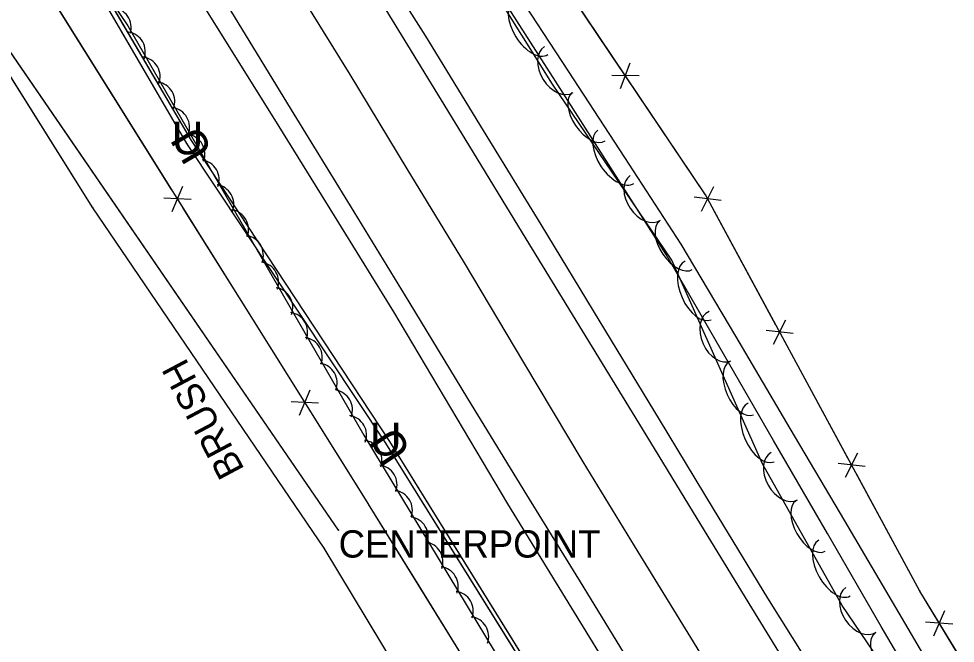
# Model space of a CAD drawing. Extents: x 954793 to 988390, y 1867850 to 1924428.
# Drawn here: x 956907.9 to 957079.3, y 1921071.1 to 1921185.4 of the extents above; entities that cross this region are included whole.
import ezdxf

# ---------------------------------------------------------------- set-up
doc = ezdxf.new("R2010")
doc.units = 0
for name, color, linetype in [('Default', 7, 'Continuous'), ('S_DITCHLINE', 7, 'Continuous'), ('S_EDGE_PAVEMENT', 7, 'Continuous'), ('S_FENCE', 7, 'Continuous'), ('S_FIBER_OPTIC_CABLE', 7, 'Continuous'), ('S_GAS_UTILITIES', 7, 'Continuous'), ('S_GAS_UTILITIES_ANNOT', 7, 'Continuous'), ('S_MSC_PT_SYM', 7, 'Continuous'), ('S_PAVEMENT_CROWN', 7, 'Continuous'), ('S_SHOULDER', 7, 'Continuous'), ('S_TREE', 7, 'Continuous'), ('S_TREE_ANNOT', 7, 'Continuous'), ('S_UNDERGROUND_CABLE', 7, 'Continuous'), ('S_UTL_PT_SYM', 7, 'Continuous'), ('S_WATER_UTILITIES', 7, 'Continuous')]:
    doc.layers.add(name, color=color, linetype=linetype)

msp = doc.modelspace()

# ---------------------------------------------------------------- linework, layer by layer
at = {"layer": 'S_DITCHLINE'}
for points in [[(957078.93, 1921059.72), (957069.06, 1921076.59), (957059.09, 1921093.48), (957049.12, 1921110.36), (957039.15, 1921127.25), (957029.19, 1921144.14), (957018.87, 1921159.96), (957008.55, 1921175.79), (956998.24, 1921191.61), (956987.92, 1921207.43), (956974.28, 1921224.04), (956960.65, 1921240.64), (956955.85, 1921255.45), (956951.05, 1921270.27), (956956.27, 1921284.21), (956963.17, 1921298.34), (956970.07, 1921312.46), (956976.97, 1921326.59), (956983.87, 1921340.72), (956995.61, 1921358.02), (957007.36, 1921375.33), (957019.1, 1921392.64), (957030.85, 1921409.94)], [(957075.55, 1921057.57), (957065.76, 1921074.11), (957055.92, 1921091.13), (957046.08, 1921108.16), (957036.24, 1921125.18), (957026.4, 1921142.21), (957016.28, 1921158.07), (957006.16, 1921173.94), (956996.04, 1921189.8), (956985.92, 1921205.66), (956973.82, 1921219.4), (956961.73, 1921233.13), (956952.91, 1921233.61)]]:
    msp.add_lwpolyline(points, dxfattribs=at)
at = {"layer": 'S_EDGE_PAVEMENT'}
for points in [[(957053.14, 1921059.58), (957042.11, 1921077.56), (957032.11, 1921093.93), (957022.11, 1921110.29), (957011.13, 1921128.23), (957000.15, 1921146.17), (956989.63, 1921163.37), (956979.12, 1921180.56), (956968.37, 1921198.1), (956957.62, 1921215.64), (956947.03, 1921233.03), (956936.44, 1921250.41), (956925.15, 1921268.97), (956913.86, 1921287.53), (956903.68, 1921304.18), (956893.49, 1921320.83), (956882.74, 1921338.31), (956872, 1921355.78), (956861.5, 1921372.95), (956851, 1921390.12), (956840.12, 1921407.8), (956829.24, 1921425.48), (956818.08, 1921443.72), (956806.92, 1921461.97)], [(957021.5, 1921064.73), (957011.2, 1921081.49), (957000.89, 1921098.25), (956990.13, 1921115.89), (956979.37, 1921133.53), (956968.62, 1921151.12), (956957.87, 1921168.71), (956947.42, 1921185.8), (956936.97, 1921202.89), (956926.22, 1921220.55), (956915.46, 1921238.21), (956904.21, 1921256.56), (956892.96, 1921274.9), (956882.58, 1921291.86), (956872.2, 1921308.82), (956861.74, 1921325.87), (956851.27, 1921342.93), (956840.56, 1921360.4), (956829.84, 1921377.88), (956819.21, 1921395.37), (956813.81, 1921404.25)]]:
    msp.add_lwpolyline(points, dxfattribs=at)
at = {"layer": 'S_FENCE'}
for p, q in [((957033.6, 1921153.16), (956994.05, 1921212.01)), ((957018.05, 1921172.62), (957019.85, 1921177.29)), ((957021.45, 1921174.91), (957016.46, 1921175)), ((956935.98, 1921150.12), (956937.93, 1921154.73)), ((957032.89, 1921150.17), (957035.13, 1921154.64)), ((956939.45, 1921152.3), (956934.46, 1921152.55)), ((957036.49, 1921152.12), (957031.53, 1921152.69)), ((957072.84, 1921080.59), (957033.6, 1921153.16)), ((957046.06, 1921125.81), (957048.3, 1921130.28)), ((957049.67, 1921127.76), (957044.7, 1921128.33)), ((956959.32, 1921112.82), (956961.27, 1921117.43)), ((956962.79, 1921115), (956957.8, 1921115.25)), ((957059.23, 1921101.45), (957061.47, 1921105.92)), ((957062.84, 1921103.4), (957057.87, 1921103.97)), ((957118.94, 1921005.05), (957072.84, 1921080.59)), ((957075.41, 1921072.45), (957077.41, 1921077.04)), ((957078.9, 1921074.59), (957073.91, 1921074.9))]:
    msp.add_line(p, q, dxfattribs=at)
for points in [[(957238.04, 1920863.28), (957189.88, 1920914.46), (957161.09, 1920946.91), (957118.94, 1921005.05), (957072.84, 1921080.59), (957033.6, 1921153.16), (956994.05, 1921212.01), (956989.59, 1921220.65)], [(957238.04, 1920863.28), (957189.88, 1920914.46), (957161.09, 1920946.91), (957118.94, 1921005.05), (957072.84, 1921080.59), (957033.6, 1921153.16), (956994.05, 1921212.01), (956989.59, 1921220.65)], [(956971.97, 1921096.47), (956900.63, 1921210.47)], [(957018.15, 1921176.15), (957007.1, 1921192.59)], [(956925.28, 1921171.08), (956914.67, 1921188.03)], [(957033.6, 1921153.16), (957020.07, 1921173.3)], [(956935.89, 1921154.12), (956925.28, 1921171.08)], [(956948.63, 1921133.78), (956938.02, 1921150.73)], [(957046.5, 1921129.31), (957034.96, 1921150.65)], [(956959.24, 1921116.82), (956948.63, 1921133.78)], [(957059.67, 1921104.95), (957048.13, 1921126.29)], [(956971.97, 1921096.47), (956961.36, 1921113.43)], [(957072.84, 1921080.59), (957061.31, 1921101.93)], [(956981.19, 1921081.57), (956971.96, 1921096.52)], [(957027.45, 1921006.7), (956971.96, 1921096.52)], [(956991.7, 1921064.55), (956981.19, 1921081.57)], [(957075.66, 1921075.97), (957072.84, 1921080.59)], [(957090.09, 1921052.33), (957077.45, 1921073.04)]]:
    msp.add_lwpolyline(points, dxfattribs=at)
at = {"layer": 'S_FIBER_OPTIC_CABLE'}
for p, q in [((956938.68, 1921162.57), (956917.77, 1921198.53)), ((956975.1, 1921107.7), (956938.68, 1921162.57)), ((957021.49, 1921033.16), (956975.1, 1921107.7))]:
    msp.add_line(p, q, dxfattribs=at)
msp.add_lwpolyline([(957185.42, 1920752.66), (957145.58, 1920817.03), (957095.68, 1920899.54), (957079.44, 1920925.42), (957058.34, 1920960.5), (957021.49, 1921033.16), (956975.1, 1921107.7), (956938.68, 1921162.57), (956917.77, 1921198.53), (956888.1, 1921247.53), (956870.49, 1921265.97), (956835.15, 1921320.82), (956793.21, 1921389.77), (956757.34, 1921449.27), (956720.12, 1921507.94), (956676.45, 1921583.32), (956626.68, 1921661.71), (956602, 1921703.44), (956577.6, 1921744.02), (956565.93, 1921763.91)], dxfattribs=at)
msp.add_lwpolyline([(957185.42, 1920752.66), (957145.58, 1920817.03), (957095.68, 1920899.54), (957079.44, 1920925.42), (957058.34, 1920960.5), (957021.49, 1921033.16), (956975.1, 1921107.7), (956938.68, 1921162.57), (956917.77, 1921198.53), (956888.1, 1921247.53), (956870.49, 1921265.97), (956835.15, 1921320.82), (956793.21, 1921389.77), (956757.34, 1921449.27), (956720.12, 1921507.94), (956676.45, 1921583.32), (956626.68, 1921661.71), (956602, 1921703.44), (956577.6, 1921744.02), (956565.93, 1921763.91)], dxfattribs=at)
at = {"layer": 'S_GAS_UTILITIES'}
msp.add_line((956966.47, 1921091.75), (956902.58, 1921184.83), dxfattribs=at)
msp.add_lwpolyline([(956966.47, 1921091.75), (956902.58, 1921184.83), (956887.93, 1921214.84), (956856.91, 1921259.83)], dxfattribs=at)
msp.add_lwpolyline([(956966.47, 1921091.75), (956902.58, 1921184.83), (956887.93, 1921214.84), (956856.91, 1921259.83)], dxfattribs=at)
at = {"layer": 'S_MSC_PT_SYM'}
for points in [[(957033.6, 1921153.16), (957033.6, 1921153.21), (957033.6, 1921153.16), (957033.55, 1921153.16), (957033.6, 1921153.16), (957033.6, 1921153.11), (957033.6, 1921153.16), (957033.65, 1921153.16)], [(957072.84, 1921080.59), (957072.84, 1921080.64), (957072.84, 1921080.59), (957072.79, 1921080.59), (957072.84, 1921080.59), (957072.84, 1921080.54), (957072.84, 1921080.59), (957072.89, 1921080.59)]]:
    msp.add_lwpolyline(points, dxfattribs=at)
for points in [[(957033.6, 1921153.16), (957033.56, 1921153.13), (957033.6, 1921153.16), (957033.63, 1921153.12), (957033.6, 1921153.16), (957033.64, 1921153.19), (957033.6, 1921153.16), (957033.57, 1921153.2)], [(957033.6, 1921153.16), (957033.56, 1921153.13), (957033.6, 1921153.16), (957033.63, 1921153.12), (957033.6, 1921153.16), (957033.64, 1921153.19), (957033.6, 1921153.16), (957033.57, 1921153.2)], [(957072.84, 1921080.59), (957072.8, 1921080.56), (957072.84, 1921080.59), (957072.87, 1921080.54), (957072.84, 1921080.59), (957072.89, 1921080.61), (957072.84, 1921080.59), (957072.82, 1921080.63)], [(957072.84, 1921080.59), (957072.8, 1921080.56), (957072.84, 1921080.59), (957072.87, 1921080.54), (957072.84, 1921080.59), (957072.89, 1921080.61), (957072.84, 1921080.59), (957072.82, 1921080.63)]]:
    msp.add_lwpolyline(points, close=True, dxfattribs=at)
at = {"layer": 'S_PAVEMENT_CROWN'}
msp.add_lwpolyline([(957042.27, 1921053.54), (957031.39, 1921071.35), (957021.3, 1921087.8), (957011.2, 1921104.25), (957000.35, 1921122.48), (956989.5, 1921140.7), (956979.03, 1921157.93), (956968.55, 1921175.17), (956958.04, 1921192.26), (956947.52, 1921209.36), (956936.66, 1921227.06), (956925.79, 1921244.77), (956914.77, 1921263.15), (956903.74, 1921281.53), (956893.37, 1921298.36), (956882.99, 1921315.19), (956872.31, 1921332.57), (956861.63, 1921349.95), (956851.13, 1921366.92), (956840.63, 1921383.89), (956829.81, 1921401.81), (956818.99, 1921419.73), (956807.73, 1921438.04)], dxfattribs=at)
at = {"layer": 'S_SHOULDER'}
for points in [[(957018.56, 1921062.2), (957007.99, 1921079.4), (956997.43, 1921096.59), (956987.01, 1921114.14), (956976.59, 1921131.7), (956965.69, 1921149.32), (956954.79, 1921166.95), (956944.31, 1921183.71), (956933.84, 1921200.47), (956922.95, 1921218.48), (956912.07, 1921236.49), (956901.11, 1921254.38), (956890.15, 1921272.27), (956879.39, 1921289.62), (956868.62, 1921306.96), (956858.2, 1921323.9), (956847.78, 1921340.84), (956837.2, 1921358.39), (956826.63, 1921375.94), (956815.99, 1921393.48), (956810.17, 1921403.08)], [(957056.32, 1921061.33), (957045.03, 1921079.32), (957035.1, 1921095.68), (957025.17, 1921112.04), (957014.35, 1921129.87), (957003.53, 1921147.69), (956992.97, 1921164.93), (956982.41, 1921182.17), (956971.35, 1921199.7), (956960.29, 1921217.24), (956951.89, 1921230.65), (956947.61, 1921237.73), (956939.24, 1921251.9), (956928.03, 1921270.57), (956922.42, 1921279.91)]]:
    msp.add_lwpolyline(points, dxfattribs=at)
at = {"layer": 'S_TREE'}
for points in [[(956751.29, 1921460.9), (956888.07, 1921242.94), (956927.89, 1921184.05), (956971.11, 1921109.16), (957015.63, 1921035.43)], [(957136.47, 1921025.47), (957130.96, 1921018.45), (957121.48, 1921009.57), (957109.38, 1921007.56), (957102.33, 1921013.59), (957058.64, 1921077.98), (957044.07, 1921103.89), (957027.47, 1921141.21), (957005.62, 1921173.41), (956989.08, 1921199.88), (956972.67, 1921228.11), (956958.71, 1921246.18), (956950.07, 1921261.33), (956942.33, 1921272.48)]]:
    msp.add_lwpolyline(points, dxfattribs=at)
for centre, start, end in [((956924.86, 1921183.77), 343.2625, 84.8595), ((956927.45, 1921179.33), 339.1914, 80.7883), ((956930.15, 1921174.79), 339.1914, 80.7883), ((956932.84, 1921170.22), 339.1914, 80.7883), ((956935.55, 1921165.5), 339.1914, 80.7883), ((956938.35, 1921160.6), 339.1914, 80.7883), ((956940.95, 1921155.94), 339.1914, 80.7883), ((956943.65, 1921151.4), 339.1914, 80.7883), ((956946.34, 1921146.82), 339.1914, 80.7883), ((956949.05, 1921142.11), 339.1914, 80.7883), ((956951.85, 1921137.2), 339.1914, 80.7883), ((956954.45, 1921132.55), 339.1914, 80.7883), ((956957.16, 1921128.01), 339.1914, 80.7883), ((956959.84, 1921123.43), 339.1914, 80.7883), ((956962.56, 1921118.72), 339.1914, 80.7883), ((956965.35, 1921113.81), 339.1914, 80.7883), ((956967.95, 1921109.15), 339.1914, 80.7883), ((956970.75, 1921104.61), 340.3278, 81.9247), ((956973.52, 1921100.08), 340.3278, 81.9247), ((956976.33, 1921095.42), 340.3278, 81.9247), ((956979.22, 1921090.57), 340.3278, 81.9247), ((956981.92, 1921085.97), 340.3278, 81.9247), ((956984.71, 1921081.48), 340.3278, 81.9247), ((956987.48, 1921076.96), 340.3278, 81.9247), ((956990.29, 1921072.3), 340.3278, 81.9247)]:
    msp.add_arc(centre, 3.64, start, end, dxfattribs=at)
for centre, major_axis, ratio in [((957001.64, 1921183.78), (3.11, -4.98), 0.55008), ((957006.77, 1921176.07), (2.63, -4.2), 0.685311), ((957012.24, 1921167.43), (3, -4.42), 0.540699), ((957017.22, 1921160.1), (3.3, -4.86), 0.55008), ((957022.63, 1921152.58), (2.78, -4.1), 0.685311), ((957028.2, 1921143.91), (3, -4.42), 0.540699), ((957032.27, 1921135.64), (2.38, -5.36), 0.55008), ((957036.27, 1921127.28), (2.01, -4.53), 0.685311), ((957040.22, 1921117.76), (2.17, -4.88), 0.540699), ((957043.82, 1921109.66), (2.38, -5.36), 0.55008), ((957048.05, 1921101.67), (2.43, -4.32), 0.685311), ((957052.87, 1921092.56), (2.62, -4.66), 0.540699), ((957057.22, 1921084.83), (2.88, -5.11), 0.55008), ((957062.07, 1921077.17), (2.78, -4.1), 0.685311), ((957067.64, 1921068.5), (3, -4.42), 0.540699)]:
    msp.add_ellipse(centre, major_axis=major_axis, ratio=ratio, start_param=3.141593, end_param=6.283185, dxfattribs=at)
at = {"layer": 'S_UNDERGROUND_CABLE'}
for p, q in [((956939.55, 1921163.09), (956918.31, 1921199.2)), ((956975.83, 1921107.98), (956939.55, 1921163.09)), ((957022.08, 1921033.39), (956975.83, 1921107.98))]:
    msp.add_line(p, q, dxfattribs=at)
msp.add_lwpolyline([(957186.11, 1920753.16), (957145.96, 1920818.19), (957095.99, 1920899.93), (957080.09, 1920926.2), (957059.33, 1920960.93), (957022.08, 1921033.39), (956975.83, 1921107.98), (956939.55, 1921163.09), (956918.31, 1921199.2), (956888.88, 1921247.87), (956871.17, 1921266.78), (956835.65, 1921321.74), (956793.83, 1921390.47), (956758.29, 1921449.86), (956720.72, 1921508.52), (956677.23, 1921583.76), (956627.6, 1921662.3), (956602.65, 1921703.7), (956578.03, 1921744.05), (956566.86, 1921764.24), (956550.99, 1921787.02), (956522.91, 1921839.53)], dxfattribs=at)
msp.add_lwpolyline([(957186.11, 1920753.16), (957145.96, 1920818.19), (957095.99, 1920899.93), (957080.09, 1920926.2), (957059.33, 1920960.93), (957022.08, 1921033.39), (956975.83, 1921107.98), (956939.55, 1921163.09), (956918.31, 1921199.2), (956888.88, 1921247.87), (956871.17, 1921266.78), (956835.65, 1921321.74), (956793.83, 1921390.47), (956758.29, 1921449.86), (956720.72, 1921508.52), (956677.23, 1921583.76), (956627.6, 1921662.3), (956602.65, 1921703.7), (956578.03, 1921744.05), (956566.86, 1921764.24), (956550.99, 1921787.02), (956522.91, 1921839.53)], dxfattribs=at)
at = {"layer": 'S_UTL_PT_SYM'}
for points in [[(956938.68, 1921162.57), (956938.68, 1921162.62), (956938.68, 1921162.57), (956938.63, 1921162.57), (956938.68, 1921162.57), (956938.68, 1921162.52), (956938.68, 1921162.57), (956938.73, 1921162.57)], [(956921.49, 1921150.77), (956921.49, 1921150.82), (956921.49, 1921150.77), (956921.44, 1921150.77), (956921.49, 1921150.77), (956921.49, 1921150.72), (956921.49, 1921150.77), (956921.54, 1921150.77)], [(956975.1, 1921107.7), (956975.1, 1921107.75), (956975.1, 1921107.7), (956975.05, 1921107.7), (956975.1, 1921107.7), (956975.1, 1921107.65), (956975.1, 1921107.7), (956975.15, 1921107.7)], [(956966.47, 1921091.75), (956966.47, 1921091.8), (956966.47, 1921091.75), (956966.42, 1921091.75), (956966.47, 1921091.75), (956966.47, 1921091.7), (956966.47, 1921091.75), (956966.52, 1921091.75)], [(956963.81, 1921088.5), (956963.81, 1921088.55), (956963.81, 1921088.5), (956963.76, 1921088.5), (956963.81, 1921088.5), (956963.81, 1921088.45), (956963.81, 1921088.5), (956963.86, 1921088.5)]]:
    msp.add_lwpolyline(points, dxfattribs=at)
for points in [[(956938.68, 1921162.57), (956938.63, 1921162.54), (956938.68, 1921162.57), (956938.7, 1921162.52), (956938.68, 1921162.57), (956938.72, 1921162.59), (956938.68, 1921162.57), (956938.65, 1921162.61)], [(956938.68, 1921162.57), (956938.63, 1921162.54), (956938.68, 1921162.57), (956938.7, 1921162.52), (956938.68, 1921162.57), (956938.72, 1921162.59), (956938.68, 1921162.57), (956938.65, 1921162.61)], [(956921.49, 1921150.77), (956921.45, 1921150.74), (956921.49, 1921150.77), (956921.51, 1921150.72), (956921.49, 1921150.77), (956921.53, 1921150.79), (956921.49, 1921150.77), (956921.46, 1921150.81)], [(956921.49, 1921150.77), (956921.45, 1921150.74), (956921.49, 1921150.77), (956921.51, 1921150.72), (956921.49, 1921150.77), (956921.53, 1921150.79), (956921.49, 1921150.77), (956921.46, 1921150.81)], [(956975.1, 1921107.7), (956975.06, 1921107.68), (956975.1, 1921107.7), (956975.13, 1921107.66), (956975.1, 1921107.7), (956975.14, 1921107.73), (956975.1, 1921107.7), (956975.07, 1921107.75)], [(956975.1, 1921107.7), (956975.06, 1921107.68), (956975.1, 1921107.7), (956975.13, 1921107.66), (956975.1, 1921107.7), (956975.14, 1921107.73), (956975.1, 1921107.7), (956975.07, 1921107.75)], [(956966.47, 1921091.75), (956966.43, 1921091.73), (956966.47, 1921091.75), (956966.5, 1921091.71), (956966.47, 1921091.75), (956966.52, 1921091.78), (956966.47, 1921091.75), (956966.45, 1921091.8)], [(956966.47, 1921091.75), (956966.43, 1921091.73), (956966.47, 1921091.75), (956966.5, 1921091.71), (956966.47, 1921091.75), (956966.52, 1921091.78), (956966.47, 1921091.75), (956966.45, 1921091.8)], [(956963.81, 1921088.5), (956963.77, 1921088.47), (956963.81, 1921088.5), (956963.84, 1921088.46), (956963.81, 1921088.5), (956963.85, 1921088.53), (956963.81, 1921088.5), (956963.78, 1921088.54)], [(956963.81, 1921088.5), (956963.77, 1921088.47), (956963.81, 1921088.5), (956963.84, 1921088.46), (956963.81, 1921088.5), (956963.85, 1921088.53), (956963.81, 1921088.5), (956963.78, 1921088.54)]]:
    msp.add_lwpolyline(points, close=True, dxfattribs=at)
at = {"layer": 'S_WATER_UTILITIES'}
for p, q in [((956921.49, 1921150.77), (956860.54, 1921248)), ((956963.81, 1921088.5), (956921.49, 1921150.77)), ((957006.56, 1921017.54), (956963.81, 1921088.5))]:
    msp.add_line(p, q, dxfattribs=at)
msp.add_lwpolyline([(957152.14, 1920779.34), (957118.83, 1920831.55), (957085.79, 1920885.1), (957054.52, 1920938.18), (957028.75, 1920979.22), (957006.56, 1921017.54), (956963.81, 1921088.5), (956921.49, 1921150.77), (956860.54, 1921248), (956823.27, 1921311.11), (956788.41, 1921370.78), (956758.62, 1921419.53), (956712.72, 1921496.52), (956664.99, 1921574.52), (956642.42, 1921611.66), (956593.23, 1921693.43), (956559.35, 1921746.64), (956513.09, 1921824.81)], dxfattribs=at)
msp.add_lwpolyline([(957152.14, 1920779.34), (957118.83, 1920831.55), (957085.79, 1920885.1), (957054.52, 1920938.18), (957028.75, 1920979.22), (957006.56, 1921017.54), (956963.81, 1921088.5), (956921.49, 1921150.77), (956860.54, 1921248), (956823.27, 1921311.11), (956788.41, 1921370.78), (956758.62, 1921419.53), (956712.72, 1921496.52), (956664.99, 1921574.52), (956642.42, 1921611.66), (956593.23, 1921693.43), (956559.35, 1921746.64), (956513.09, 1921824.81)], dxfattribs=at)

# ---------------------------------------------------------------- texts
at = {"layer": 'Default'}
for rotation, p in [(360, (956935.92, 1921160.55)), (120.462, (956943.59, 1921161.25)), (360, (956972.2, 1921105.44)), (123.3524, (956979.95, 1921106.35))]:
    msp.add_text('U', height=6, rotation=rotation, dxfattribs=at).set_placement(p)
at = {"layer": 'S_GAS_UTILITIES_ANNOT'}
msp.add_text('CENTERPOINT', height=5, dxfattribs=at).set_placement((956966.47, 1921086.75))
at = {"layer": 'S_TREE_ANNOT'}
msp.add_text('BRUSH', height=5, rotation=117.9577, dxfattribs=at).set_placement((956949.32, 1921102.87))

doc.saveas('drawing.dxf')
